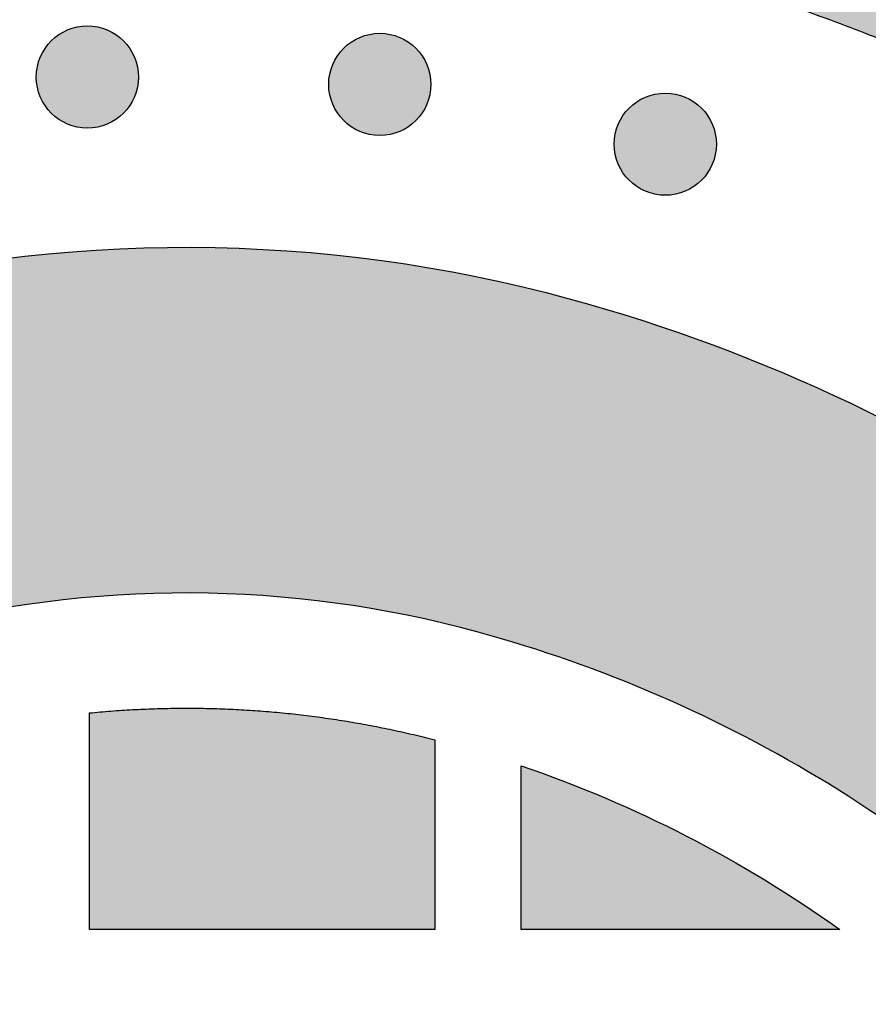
# Model space of a CAD drawing. Header units: millimetres. Extents: x -3873 to -97, y 912 to 4165.
# Tile 224 of 656: x -2910 to -2880, y 1201 to 1235. Entities that reach past the tile are written whole.
import ezdxf

# ---------------------------------------------------------------- set-up
doc = ezdxf.new("R2010")
doc.units = ezdxf.units.MM
doc.layers.add('pattern', color=7, linetype='Continuous', true_color=0x000000)

msp = doc.modelspace()

# ---------------------------------------------------------------- hatches: boundary and pattern name
at = {"layer": 'pattern'}
for points in [[(-2969.307, 1195.651), (-2968.261, 1197.577), (-2967.166, 1199.482), (-2966.024, 1201.363), (-2964.835, 1203.219), (-2963.601, 1205.048), (-2962.322, 1206.849), (-2960.999, 1208.619), (-2959.634, 1210.357), (-2958.227, 1212.062), (-2956.78, 1213.732), (-2955.294, 1215.366), (-2953.771, 1216.962), (-2952.212, 1218.52), (-2950.618, 1220.037), (-2948.99, 1221.514), (-2947.332, 1222.948), (-2945.832, 1224.179), (-2944.296, 1225.371), (-2942.723, 1226.524), (-2941.116, 1227.634), (-2939.477, 1228.702), (-2937.807, 1229.725), (-2936.108, 1230.702), (-2934.381, 1231.633), (-2932.63, 1232.515), (-2930.856, 1233.348), (-2929.061, 1234.131), (-2927.247, 1234.863), (-2925.416, 1235.544), (-2923.57, 1236.173), (-2921.713, 1236.75), (-2919.845, 1237.274), (-2917.869, 1237.765), (-2915.871, 1238.193), (-2913.853, 1238.556), (-2911.819, 1238.854), (-2909.771, 1239.085), (-2907.714, 1239.248), (-2905.65, 1239.343), (-2903.583, 1239.37), (-2901.517, 1239.329), (-2899.454, 1239.219), (-2897.398, 1239.041), (-2895.352, 1238.796), (-2893.32, 1238.484), (-2891.305, 1238.107), (-2889.31, 1237.665), (-2887.337, 1237.16), (-2885.991, 1236.778), (-2884.649, 1236.368), (-2883.311, 1235.93), (-2881.979, 1235.464), (-2880.653, 1234.971), (-2879.334, 1234.45), (-2878.023, 1233.902), (-2876.722, 1233.327), (-2875.429, 1232.725), (-2874.148, 1232.096), (-2872.878, 1231.44), (-2871.62, 1230.758), (-2870.375, 1230.051), (-2869.144, 1229.318), (-2867.927, 1228.56), (-2866.726, 1227.778), (-2865.54, 1226.971), (-2864.372, 1226.141), (-2863.221, 1225.287), (-2862.088, 1224.411), (-2860.974, 1223.514), (-2859.879, 1222.594), (-2858.805, 1221.655), (-2857.751, 1220.695), (-2856.718, 1219.715), (-2855.707, 1218.717), (-2854.718, 1217.702), (-2853.751, 1216.668), (-2852.808, 1215.619), (-2851.888, 1214.553), (-2850.992, 1213.473), (-2850.12, 1212.378), (-2850.208, 1213.812), (-2850.332, 1215.247), (-2850.491, 1216.681), (-2850.685, 1218.112), (-2850.915, 1219.54), (-2851.18, 1220.963), (-2851.48, 1222.38), (-2851.816, 1223.79), (-2852.186, 1225.191), (-2852.59, 1226.582), (-2853.028, 1227.962), (-2853.5, 1229.329), (-2854.004, 1230.683), (-2854.541, 1232.022), (-2855.109, 1233.344), (-2855.709, 1234.65), (-2857.302, 1235.837), (-2858.927, 1236.988), (-2860.582, 1238.101), (-2862.266, 1239.176), (-2863.977, 1240.211), (-2865.714, 1241.205), (-2867.476, 1242.158), (-2869.26, 1243.068), (-2871.066, 1243.934), (-2872.892, 1244.757), (-2874.736, 1245.535), (-2876.597, 1246.267), (-2878.473, 1246.954), (-2880.362, 1247.595), (-2882.262, 1248.188), (-2884.172, 1248.735), (-2886.524, 1249.337), (-2888.902, 1249.864), (-2891.305, 1250.314), (-2893.728, 1250.686), (-2896.167, 1250.978), (-2898.618, 1251.19), (-2901.078, 1251.321), (-2903.541, 1251.37), (-2906.006, 1251.338), (-2908.466, 1251.224), (-2910.919, 1251.03), (-2913.36, 1250.754), (-2915.785, 1250.4), (-2918.191, 1249.967), (-2920.573, 1249.456), (-2922.929, 1248.871), (-2925.113, 1248.258), (-2927.285, 1247.584), (-2929.443, 1246.848), (-2931.584, 1246.052), (-2933.706, 1245.195), (-2935.805, 1244.28), (-2937.88, 1243.306), (-2939.928, 1242.274), (-2941.946, 1241.186), (-2943.933, 1240.043), (-2945.886, 1238.847), (-2947.803, 1237.598), (-2949.682, 1236.3), (-2951.521, 1234.952), (-2953.318, 1233.557), (-2955.072, 1232.118), (-2956.503, 1230.888), (-2957.912, 1229.631), (-2959.301, 1228.347), (-2960.666, 1227.036), (-2962.008, 1225.701), (-2963.327, 1224.34), (-2964.621, 1222.955), (-2965.889, 1221.546), (-2967.132, 1220.115), (-2968.348, 1218.661), (-2969.537, 1217.186), (-2970.698, 1215.69), (-2971.831, 1214.174), (-2972.935, 1212.639), (-2974.011, 1211.086), (-2975.056, 1209.515)], [(-2908.496, 1232.028), (-2908.468, 1232.001), (-2908.439, 1231.974), (-2908.409, 1231.947), (-2908.378, 1231.921), (-2908.347, 1231.895), (-2908.314, 1231.87), (-2908.281, 1231.845), (-2908.247, 1231.821), (-2908.212, 1231.798), (-2908.176, 1231.775), (-2908.14, 1231.753), (-2908.102, 1231.732), (-2908.064, 1231.711), (-2908.026, 1231.692), (-2907.986, 1231.673), (-2907.946, 1231.655), (-2907.905, 1231.638), (-2907.864, 1231.622), (-2907.822, 1231.607), (-2907.779, 1231.592), (-2907.736, 1231.579), (-2907.693, 1231.567), (-2907.649, 1231.556), (-2907.605, 1231.547), (-2907.56, 1231.538), (-2907.515, 1231.53), (-2907.47, 1231.524), (-2907.425, 1231.518), (-2907.379, 1231.514), (-2907.333, 1231.511), (-2907.287, 1231.509), (-2907.241, 1231.509), (-2907.195, 1231.509), (-2907.149, 1231.511), (-2907.104, 1231.514), (-2907.058, 1231.518), (-2907.013, 1231.524), (-2906.967, 1231.53), (-2906.922, 1231.538), (-2906.878, 1231.547), (-2906.833, 1231.556), (-2906.789, 1231.567), (-2906.746, 1231.579), (-2906.703, 1231.593), (-2906.661, 1231.607), (-2906.619, 1231.622), (-2906.577, 1231.638), (-2906.537, 1231.655), (-2906.496, 1231.673), (-2906.457, 1231.692), (-2906.418, 1231.711), (-2906.38, 1231.732), (-2906.343, 1231.753), (-2906.307, 1231.775), (-2906.271, 1231.798), (-2906.236, 1231.821), (-2906.202, 1231.845), (-2906.169, 1231.87), (-2906.136, 1231.895), (-2906.104, 1231.921), (-2906.074, 1231.947), (-2906.044, 1231.974), (-2906.015, 1232.001), (-2905.987, 1232.029), (-2905.959, 1232.057), (-2905.932, 1232.086), (-2905.905, 1232.116), (-2905.879, 1232.147), (-2905.853, 1232.178), (-2905.828, 1232.211), (-2905.803, 1232.244), (-2905.779, 1232.278), (-2905.756, 1232.313), (-2905.733, 1232.349), (-2905.711, 1232.385), (-2905.69, 1232.422), (-2905.669, 1232.46), (-2905.65, 1232.499), (-2905.631, 1232.539), (-2905.613, 1232.579), (-2905.596, 1232.619), (-2905.58, 1232.661), (-2905.565, 1232.703), (-2905.551, 1232.745), (-2905.538, 1232.788), (-2905.526, 1232.832), (-2905.515, 1232.875), (-2905.505, 1232.92), (-2905.496, 1232.964), (-2905.488, 1233.009), (-2905.482, 1233.055), (-2905.477, 1233.1), (-2905.472, 1233.146), (-2905.469, 1233.192), (-2905.468, 1233.237), (-2905.467, 1233.283), (-2905.468, 1233.329), (-2905.469, 1233.375), (-2905.472, 1233.421), (-2905.477, 1233.467), (-2905.482, 1233.512), (-2905.488, 1233.557), (-2905.496, 1233.602), (-2905.505, 1233.647), (-2905.515, 1233.691), (-2905.526, 1233.735), (-2905.538, 1233.779), (-2905.551, 1233.822), (-2905.565, 1233.864), (-2905.58, 1233.906), (-2905.596, 1233.947), (-2905.613, 1233.988), (-2905.631, 1234.028), (-2905.65, 1234.068), (-2905.67, 1234.106), (-2905.69, 1234.144), (-2905.711, 1234.182), (-2905.733, 1234.218), (-2905.756, 1234.254), (-2905.78, 1234.289), (-2905.804, 1234.323), (-2905.828, 1234.356), (-2905.853, 1234.389), (-2905.879, 1234.42), (-2905.905, 1234.451), (-2905.932, 1234.481), (-2905.959, 1234.51), (-2905.987, 1234.538), (-2906.015, 1234.565), (-2906.044, 1234.593), (-2906.074, 1234.619), (-2906.105, 1234.646), (-2906.136, 1234.671), (-2906.169, 1234.697), (-2906.202, 1234.721), (-2906.236, 1234.745), (-2906.271, 1234.769), (-2906.307, 1234.791), (-2906.343, 1234.813), (-2906.381, 1234.835), (-2906.419, 1234.855), (-2906.457, 1234.875), (-2906.497, 1234.894), (-2906.537, 1234.912), (-2906.578, 1234.929), (-2906.619, 1234.945), (-2906.661, 1234.96), (-2906.703, 1234.974), (-2906.746, 1234.987), (-2906.79, 1234.999), (-2906.834, 1235.01), (-2906.878, 1235.02), (-2906.923, 1235.029), (-2906.968, 1235.036), (-2907.013, 1235.043), (-2907.058, 1235.048), (-2907.104, 1235.052), (-2907.15, 1235.055), (-2907.196, 1235.057), (-2907.242, 1235.058), (-2907.287, 1235.057), (-2907.333, 1235.055), (-2907.379, 1235.052), (-2907.425, 1235.048), (-2907.47, 1235.043), (-2907.515, 1235.036), (-2907.56, 1235.029), (-2907.605, 1235.02), (-2907.649, 1235.01), (-2907.693, 1234.999), (-2907.737, 1234.987), (-2907.78, 1234.974), (-2907.822, 1234.96), (-2907.864, 1234.945), (-2907.906, 1234.929), (-2907.946, 1234.911), (-2907.986, 1234.894), (-2908.026, 1234.875), (-2908.064, 1234.855), (-2908.102, 1234.835), (-2908.14, 1234.813), (-2908.176, 1234.791), (-2908.212, 1234.769), (-2908.247, 1234.745), (-2908.281, 1234.721), (-2908.314, 1234.696), (-2908.347, 1234.671), (-2908.378, 1234.645), (-2908.409, 1234.619), (-2908.439, 1234.592), (-2908.468, 1234.565), (-2908.496, 1234.538), (-2908.524, 1234.51), (-2908.551, 1234.481), (-2908.578, 1234.451), (-2908.604, 1234.42), (-2908.63, 1234.388), (-2908.655, 1234.356), (-2908.679, 1234.323), (-2908.703, 1234.288), (-2908.727, 1234.254), (-2908.75, 1234.218), (-2908.772, 1234.181), (-2908.793, 1234.144), (-2908.813, 1234.106), (-2908.833, 1234.067), (-2908.852, 1234.028), (-2908.87, 1233.988), (-2908.887, 1233.947), (-2908.903, 1233.906), (-2908.918, 1233.864), (-2908.932, 1233.821), (-2908.945, 1233.778), (-2908.957, 1233.735), (-2908.968, 1233.691), (-2908.978, 1233.647), (-2908.987, 1233.602), (-2908.994, 1233.557), (-2909.001, 1233.512), (-2909.006, 1233.466), (-2909.01, 1233.421), (-2909.013, 1233.375), (-2909.015, 1233.329), (-2909.016, 1233.283), (-2909.015, 1233.237), (-2909.013, 1233.191), (-2909.01, 1233.145), (-2909.006, 1233.1), (-2909.001, 1233.054), (-2908.994, 1233.009), (-2908.987, 1232.964), (-2908.978, 1232.919), (-2908.968, 1232.875), (-2908.957, 1232.831), (-2908.945, 1232.788), (-2908.932, 1232.745), (-2908.918, 1232.702), (-2908.903, 1232.66), (-2908.887, 1232.619), (-2908.87, 1232.578), (-2908.852, 1232.538), (-2908.833, 1232.499), (-2908.813, 1232.46), (-2908.793, 1232.422), (-2908.771, 1232.385), (-2908.749, 1232.348), (-2908.727, 1232.313), (-2908.703, 1232.278), (-2908.679, 1232.244), (-2908.655, 1232.21), (-2908.629, 1232.178), (-2908.604, 1232.146), (-2908.577, 1232.116), (-2908.551, 1232.086), (-2908.523, 1232.057)], [(-2898.34, 1231.771), (-2898.312, 1231.743), (-2898.283, 1231.716), (-2898.253, 1231.689), (-2898.222, 1231.663), (-2898.19, 1231.637), (-2898.158, 1231.612), (-2898.125, 1231.588), (-2898.09, 1231.564), (-2898.056, 1231.54), (-2898.02, 1231.517), (-2897.983, 1231.495), (-2897.946, 1231.474), (-2897.908, 1231.454), (-2897.869, 1231.434), (-2897.83, 1231.415), (-2897.79, 1231.397), (-2897.749, 1231.38), (-2897.708, 1231.364), (-2897.666, 1231.349), (-2897.623, 1231.335), (-2897.58, 1231.322), (-2897.537, 1231.31), (-2897.493, 1231.299), (-2897.449, 1231.289), (-2897.404, 1231.28), (-2897.359, 1231.273), (-2897.314, 1231.266), (-2897.268, 1231.261), (-2897.223, 1231.257), (-2897.177, 1231.254), (-2897.131, 1231.252), (-2897.085, 1231.251), (-2897.039, 1231.252), (-2896.993, 1231.254), (-2896.947, 1231.257), (-2896.902, 1231.261), (-2896.856, 1231.266), (-2896.811, 1231.273), (-2896.766, 1231.28), (-2896.722, 1231.289), (-2896.677, 1231.299), (-2896.633, 1231.31), (-2896.59, 1231.322), (-2896.547, 1231.335), (-2896.504, 1231.349), (-2896.462, 1231.364), (-2896.421, 1231.38), (-2896.38, 1231.397), (-2896.34, 1231.415), (-2896.301, 1231.434), (-2896.262, 1231.454), (-2896.224, 1231.474), (-2896.187, 1231.496), (-2896.15, 1231.518), (-2896.115, 1231.54), (-2896.08, 1231.564), (-2896.046, 1231.588), (-2896.012, 1231.612), (-2895.98, 1231.638), (-2895.948, 1231.663), (-2895.918, 1231.69), (-2895.888, 1231.716), (-2895.859, 1231.744), (-2895.831, 1231.771), (-2895.803, 1231.799), (-2895.776, 1231.828), (-2895.749, 1231.858), (-2895.723, 1231.889), (-2895.697, 1231.921), (-2895.672, 1231.953), (-2895.647, 1231.986), (-2895.623, 1232.02), (-2895.6, 1232.055), (-2895.577, 1232.091), (-2895.555, 1232.127), (-2895.534, 1232.165), (-2895.513, 1232.203), (-2895.494, 1232.242), (-2895.475, 1232.281), (-2895.457, 1232.321), (-2895.44, 1232.362), (-2895.424, 1232.403), (-2895.409, 1232.445), (-2895.394, 1232.488), (-2895.381, 1232.531), (-2895.369, 1232.574), (-2895.358, 1232.618), (-2895.349, 1232.662), (-2895.34, 1232.707), (-2895.332, 1232.752), (-2895.326, 1232.797), (-2895.32, 1232.843), (-2895.316, 1232.888), (-2895.313, 1232.934), (-2895.312, 1232.98), (-2895.311, 1233.026), (-2895.312, 1233.072), (-2895.313, 1233.118), (-2895.316, 1233.163), (-2895.32, 1233.209), (-2895.326, 1233.254), (-2895.332, 1233.3), (-2895.34, 1233.345), (-2895.349, 1233.389), (-2895.358, 1233.434), (-2895.369, 1233.478), (-2895.381, 1233.521), (-2895.395, 1233.564), (-2895.409, 1233.606), (-2895.424, 1233.648), (-2895.44, 1233.69), (-2895.457, 1233.73), (-2895.475, 1233.771), (-2895.494, 1233.81), (-2895.513, 1233.849), (-2895.534, 1233.887), (-2895.555, 1233.924), (-2895.577, 1233.96), (-2895.6, 1233.996), (-2895.623, 1234.031), (-2895.647, 1234.065), (-2895.672, 1234.098), (-2895.697, 1234.131), (-2895.723, 1234.163), (-2895.749, 1234.193), (-2895.776, 1234.223), (-2895.803, 1234.252), (-2895.831, 1234.28), (-2895.859, 1234.308), (-2895.888, 1234.335), (-2895.918, 1234.362), (-2895.949, 1234.388), (-2895.98, 1234.414), (-2896.013, 1234.439), (-2896.046, 1234.464), (-2896.08, 1234.488), (-2896.115, 1234.511), (-2896.151, 1234.534), (-2896.187, 1234.556), (-2896.224, 1234.577), (-2896.262, 1234.598), (-2896.301, 1234.617), (-2896.341, 1234.636), (-2896.381, 1234.654), (-2896.421, 1234.671), (-2896.463, 1234.687), (-2896.505, 1234.702), (-2896.547, 1234.716), (-2896.59, 1234.729), (-2896.634, 1234.741), (-2896.677, 1234.752), (-2896.722, 1234.762), (-2896.766, 1234.771), (-2896.811, 1234.779), (-2896.857, 1234.785), (-2896.902, 1234.79), (-2896.948, 1234.795), (-2896.994, 1234.798), (-2897.039, 1234.799), (-2897.085, 1234.8), (-2897.131, 1234.799), (-2897.177, 1234.798), (-2897.223, 1234.795), (-2897.269, 1234.79), (-2897.314, 1234.785), (-2897.359, 1234.779), (-2897.404, 1234.771), (-2897.449, 1234.762), (-2897.493, 1234.752), (-2897.537, 1234.741), (-2897.581, 1234.729), (-2897.624, 1234.716), (-2897.666, 1234.702), (-2897.708, 1234.687), (-2897.749, 1234.671), (-2897.79, 1234.654), (-2897.83, 1234.636), (-2897.87, 1234.617), (-2897.908, 1234.597), (-2897.946, 1234.577), (-2897.984, 1234.556), (-2898.02, 1234.534), (-2898.056, 1234.511), (-2898.091, 1234.487), (-2898.125, 1234.463), (-2898.158, 1234.439), (-2898.191, 1234.414), (-2898.222, 1234.388), (-2898.253, 1234.362), (-2898.283, 1234.335), (-2898.312, 1234.308), (-2898.34, 1234.28), (-2898.367, 1234.252), (-2898.395, 1234.223), (-2898.421, 1234.193), (-2898.448, 1234.162), (-2898.473, 1234.131), (-2898.499, 1234.098), (-2898.523, 1234.065), (-2898.547, 1234.031), (-2898.571, 1233.996), (-2898.593, 1233.96), (-2898.615, 1233.924), (-2898.637, 1233.886), (-2898.657, 1233.848), (-2898.677, 1233.81), (-2898.696, 1233.77), (-2898.714, 1233.73), (-2898.731, 1233.689), (-2898.747, 1233.648), (-2898.762, 1233.606), (-2898.776, 1233.564), (-2898.789, 1233.521), (-2898.801, 1233.477), (-2898.812, 1233.433), (-2898.822, 1233.389), (-2898.831, 1233.344), (-2898.838, 1233.299), (-2898.845, 1233.254), (-2898.85, 1233.209), (-2898.854, 1233.163), (-2898.857, 1233.117), (-2898.859, 1233.071), (-2898.86, 1233.025), (-2898.859, 1232.98), (-2898.857, 1232.934), (-2898.854, 1232.888), (-2898.85, 1232.842), (-2898.845, 1232.797), (-2898.838, 1232.752), (-2898.831, 1232.707), (-2898.822, 1232.662), (-2898.812, 1232.618), (-2898.801, 1232.574), (-2898.789, 1232.53), (-2898.776, 1232.487), (-2898.762, 1232.445), (-2898.747, 1232.403), (-2898.731, 1232.361), (-2898.714, 1232.321), (-2898.696, 1232.281), (-2898.677, 1232.241), (-2898.657, 1232.203), (-2898.637, 1232.165), (-2898.615, 1232.127), (-2898.593, 1232.091), (-2898.571, 1232.055), (-2898.547, 1232.02), (-2898.523, 1231.986), (-2898.498, 1231.953), (-2898.473, 1231.92), (-2898.447, 1231.889), (-2898.421, 1231.858), (-2898.394, 1231.828), (-2898.367, 1231.799)], [(-2888.424, 1229.697), (-2888.396, 1229.67), (-2888.367, 1229.643), (-2888.337, 1229.616), (-2888.307, 1229.59), (-2888.275, 1229.564), (-2888.243, 1229.539), (-2888.209, 1229.514), (-2888.175, 1229.49), (-2888.14, 1229.467), (-2888.105, 1229.444), (-2888.068, 1229.422), (-2888.031, 1229.401), (-2887.993, 1229.38), (-2887.954, 1229.36), (-2887.915, 1229.342), (-2887.875, 1229.324), (-2887.834, 1229.307), (-2887.792, 1229.29), (-2887.751, 1229.275), (-2887.708, 1229.261), (-2887.665, 1229.248), (-2887.622, 1229.236), (-2887.578, 1229.225), (-2887.533, 1229.215), (-2887.489, 1229.207), (-2887.444, 1229.199), (-2887.399, 1229.192), (-2887.353, 1229.187), (-2887.307, 1229.183), (-2887.262, 1229.18), (-2887.216, 1229.178), (-2887.17, 1229.178), (-2887.124, 1229.178), (-2887.078, 1229.18), (-2887.032, 1229.183), (-2886.987, 1229.187), (-2886.941, 1229.193), (-2886.896, 1229.199), (-2886.851, 1229.207), (-2886.806, 1229.215), (-2886.762, 1229.225), (-2886.718, 1229.236), (-2886.675, 1229.248), (-2886.632, 1229.261), (-2886.589, 1229.275), (-2886.547, 1229.291), (-2886.506, 1229.307), (-2886.465, 1229.324), (-2886.425, 1229.342), (-2886.386, 1229.36), (-2886.347, 1229.38), (-2886.309, 1229.401), (-2886.272, 1229.422), (-2886.235, 1229.444), (-2886.199, 1229.467), (-2886.164, 1229.49), (-2886.13, 1229.514), (-2886.097, 1229.539), (-2886.065, 1229.564), (-2886.033, 1229.59), (-2886.002, 1229.616), (-2885.972, 1229.643), (-2885.943, 1229.67), (-2885.915, 1229.697), (-2885.888, 1229.726), (-2885.861, 1229.755), (-2885.834, 1229.785), (-2885.808, 1229.815), (-2885.782, 1229.847), (-2885.757, 1229.879), (-2885.732, 1229.913), (-2885.708, 1229.947), (-2885.684, 1229.982), (-2885.662, 1230.017), (-2885.64, 1230.054), (-2885.618, 1230.091), (-2885.598, 1230.129), (-2885.578, 1230.168), (-2885.559, 1230.207), (-2885.542, 1230.247), (-2885.525, 1230.288), (-2885.508, 1230.33), (-2885.493, 1230.371), (-2885.479, 1230.414), (-2885.466, 1230.457), (-2885.454, 1230.5), (-2885.443, 1230.544), (-2885.433, 1230.589), (-2885.425, 1230.633), (-2885.417, 1230.678), (-2885.41, 1230.723), (-2885.405, 1230.769), (-2885.401, 1230.815), (-2885.398, 1230.86), (-2885.396, 1230.906), (-2885.396, 1230.952), (-2885.396, 1230.998), (-2885.398, 1231.044), (-2885.401, 1231.09), (-2885.405, 1231.135), (-2885.41, 1231.181), (-2885.417, 1231.226), (-2885.425, 1231.271), (-2885.433, 1231.316), (-2885.443, 1231.36), (-2885.454, 1231.404), (-2885.466, 1231.447), (-2885.479, 1231.49), (-2885.493, 1231.533), (-2885.509, 1231.575), (-2885.525, 1231.616), (-2885.542, 1231.657), (-2885.56, 1231.697), (-2885.578, 1231.736), (-2885.598, 1231.775), (-2885.619, 1231.813), (-2885.64, 1231.85), (-2885.662, 1231.887), (-2885.685, 1231.923), (-2885.708, 1231.957), (-2885.732, 1231.992), (-2885.757, 1232.025), (-2885.782, 1232.057), (-2885.808, 1232.089), (-2885.834, 1232.12), (-2885.861, 1232.15), (-2885.888, 1232.179), (-2885.915, 1232.207), (-2885.944, 1232.234), (-2885.973, 1232.261), (-2886.003, 1232.288), (-2886.033, 1232.314), (-2886.065, 1232.34), (-2886.097, 1232.365), (-2886.131, 1232.39), (-2886.165, 1232.414), (-2886.2, 1232.437), (-2886.235, 1232.46), (-2886.272, 1232.482), (-2886.309, 1232.503), (-2886.347, 1232.524), (-2886.386, 1232.544), (-2886.425, 1232.562), (-2886.465, 1232.58), (-2886.506, 1232.597), (-2886.547, 1232.614), (-2886.589, 1232.629), (-2886.632, 1232.643), (-2886.675, 1232.656), (-2886.718, 1232.668), (-2886.762, 1232.679), (-2886.807, 1232.689), (-2886.851, 1232.697), (-2886.896, 1232.705), (-2886.941, 1232.712), (-2886.987, 1232.717), (-2887.033, 1232.721), (-2887.078, 1232.724), (-2887.124, 1232.726), (-2887.17, 1232.726), (-2887.216, 1232.726), (-2887.262, 1232.724), (-2887.308, 1232.721), (-2887.353, 1232.717), (-2887.399, 1232.711), (-2887.444, 1232.705), (-2887.489, 1232.697), (-2887.534, 1232.689), (-2887.578, 1232.679), (-2887.622, 1232.668), (-2887.665, 1232.656), (-2887.708, 1232.643), (-2887.751, 1232.629), (-2887.793, 1232.613), (-2887.834, 1232.597), (-2887.875, 1232.58), (-2887.915, 1232.562), (-2887.954, 1232.544), (-2887.993, 1232.524), (-2888.031, 1232.503), (-2888.068, 1232.482), (-2888.105, 1232.46), (-2888.141, 1232.437), (-2888.175, 1232.414), (-2888.21, 1232.39), (-2888.243, 1232.365), (-2888.275, 1232.34), (-2888.307, 1232.314), (-2888.338, 1232.288), (-2888.368, 1232.261), (-2888.397, 1232.234), (-2888.425, 1232.207), (-2888.452, 1232.178), (-2888.479, 1232.149), (-2888.506, 1232.119), (-2888.532, 1232.089), (-2888.558, 1232.057), (-2888.583, 1232.025), (-2888.608, 1231.991), (-2888.632, 1231.957), (-2888.655, 1231.922), (-2888.678, 1231.887), (-2888.7, 1231.85), (-2888.721, 1231.813), (-2888.742, 1231.775), (-2888.762, 1231.736), (-2888.78, 1231.697), (-2888.798, 1231.657), (-2888.815, 1231.616), (-2888.831, 1231.574), (-2888.847, 1231.533), (-2888.861, 1231.49), (-2888.874, 1231.447), (-2888.886, 1231.404), (-2888.897, 1231.36), (-2888.907, 1231.315), (-2888.915, 1231.271), (-2888.923, 1231.226), (-2888.929, 1231.181), (-2888.935, 1231.135), (-2888.939, 1231.089), (-2888.942, 1231.044), (-2888.944, 1230.998), (-2888.944, 1230.952), (-2888.944, 1230.906), (-2888.942, 1230.86), (-2888.939, 1230.814), (-2888.935, 1230.769), (-2888.929, 1230.723), (-2888.923, 1230.678), (-2888.915, 1230.633), (-2888.907, 1230.588), (-2888.897, 1230.544), (-2888.886, 1230.5), (-2888.874, 1230.457), (-2888.861, 1230.414), (-2888.846, 1230.371), (-2888.831, 1230.329), (-2888.815, 1230.288), (-2888.798, 1230.247), (-2888.78, 1230.207), (-2888.761, 1230.168), (-2888.742, 1230.129), (-2888.721, 1230.091), (-2888.7, 1230.054), (-2888.678, 1230.017), (-2888.655, 1229.981), (-2888.632, 1229.946), (-2888.608, 1229.912), (-2888.583, 1229.879), (-2888.558, 1229.847), (-2888.532, 1229.815), (-2888.506, 1229.784), (-2888.479, 1229.754), (-2888.452, 1229.725)], [(-2857.33, 1201.912), (-2871.281, 1200.274), (-2871.839, 1200.877), (-2872.408, 1201.473), (-2872.989, 1202.059), (-2873.582, 1202.636), (-2874.185, 1203.204), (-2874.8, 1203.762), (-2875.426, 1204.31), (-2876.061, 1204.847), (-2876.708, 1205.374), (-2877.364, 1205.89), (-2878.03, 1206.394), (-2878.705, 1206.887), (-2879.39, 1207.369), (-2880.083, 1207.838), (-2880.784, 1208.295), (-2881.494, 1208.739), (-2882.212, 1209.171), (-2882.937, 1209.589), (-2883.669, 1209.995), (-2884.408, 1210.387), (-2885.154, 1210.766), (-2885.905, 1211.131), (-2886.662, 1211.482), (-2887.424, 1211.82), (-2888.192, 1212.143), (-2888.963, 1212.453), (-2889.739, 1212.748), (-2890.519, 1213.029), (-2891.302, 1213.296), (-2892.088, 1213.548), (-2892.876, 1213.786), (-2893.667, 1214.01), (-2894.881, 1214.321), (-2896.109, 1214.593), (-2897.35, 1214.825), (-2898.601, 1215.017), (-2899.86, 1215.168), (-2901.125, 1215.277), (-2902.395, 1215.345), (-2903.667, 1215.37), (-2904.94, 1215.354), (-2906.21, 1215.295), (-2907.476, 1215.195), (-2908.737, 1215.052), (-2909.989, 1214.869), (-2911.231, 1214.646), (-2912.461, 1214.382), (-2913.677, 1214.08), (-2914.912, 1213.733), (-2916.14, 1213.352), (-2917.361, 1212.936), (-2918.571, 1212.486), (-2919.771, 1212.002), (-2920.958, 1211.484), (-2922.131, 1210.933), (-2923.289, 1210.35), (-2924.43, 1209.735), (-2925.554, 1209.089), (-2926.658, 1208.412), (-2927.742, 1207.706), (-2928.804, 1206.972), (-2929.844, 1206.21), (-2930.86, 1205.421), (-2931.852, 1204.607), (-2933.277, 1203.37), (-2934.671, 1202.09), (-2936.031, 1200.769), (-2937.357, 1199.408), (-2938.646, 1198.007), (-2939.897, 1196.57), (-2941.108, 1195.096), (-2942.277, 1193.589), (-2943.404, 1192.049), (-2944.486, 1190.479), (-2945.523, 1188.88), (-2946.514, 1187.255), (-2947.457, 1185.605), (-2948.352, 1183.932), (-2949.198, 1182.24), (-2949.994, 1180.529), (-2956.768, 1165.41), (-2963.089, 1180.654), (-2960.943, 1185.44), (-2960.006, 1187.454), (-2959.011, 1189.446), (-2957.958, 1191.414), (-2956.848, 1193.355), (-2955.682, 1195.268), (-2954.461, 1197.15), (-2953.187, 1198.998), (-2951.862, 1200.81), (-2950.485, 1202.584), (-2949.06, 1204.318), (-2947.588, 1206.01), (-2946.071, 1207.658), (-2944.511, 1209.261), (-2942.909, 1210.816), (-2941.269, 1212.322), (-2939.592, 1213.778), (-2938.346, 1214.8), (-2937.07, 1215.79), (-2935.764, 1216.748), (-2934.429, 1217.67), (-2933.067, 1218.557), (-2931.68, 1219.407), (-2930.269, 1220.219), (-2928.835, 1220.991), (-2927.381, 1221.724), (-2925.907, 1222.416), (-2924.416, 1223.066), (-2922.909, 1223.675), (-2921.388, 1224.24), (-2919.855, 1224.763), (-2918.312, 1225.242), (-2916.761, 1225.677), (-2915.165, 1226.074), (-2913.551, 1226.419), (-2911.921, 1226.713), (-2910.278, 1226.953), (-2908.624, 1227.14), (-2906.962, 1227.272), (-2905.295, 1227.349), (-2903.625, 1227.37), (-2901.956, 1227.337), (-2900.29, 1227.248), (-2898.629, 1227.105), (-2896.976, 1226.907), (-2895.335, 1226.655), (-2893.707, 1226.35), (-2892.095, 1225.993), (-2890.502, 1225.585), (-2889.275, 1225.235), (-2888.052, 1224.858), (-2886.832, 1224.452), (-2885.619, 1224.019), (-2884.411, 1223.557), (-2883.21, 1223.068), (-2882.018, 1222.552), (-2880.835, 1222.008), (-2879.662, 1221.436), (-2878.499, 1220.838), (-2877.349, 1220.214), (-2876.211, 1219.563), (-2875.087, 1218.886), (-2873.978, 1218.184), (-2872.884, 1217.457), (-2871.806, 1216.706), (-2870.745, 1215.931), (-2869.701, 1215.133), (-2868.677, 1214.312), (-2867.672, 1213.469), (-2866.686, 1212.604), (-2865.721, 1211.719), (-2864.778, 1210.815), (-2863.856, 1209.891), (-2862.957, 1208.949), (-2862.081, 1207.989), (-2861.228, 1207.013), (-2860.399, 1206.021), (-2859.595, 1205.014), (-2858.815, 1203.993), (-2858.06, 1202.959)], [(-2895.173, 1210.272), (-2895.173, 1203.687), (-2907.172, 1203.686), (-2907.173, 1211.205), (-2906.423, 1211.271), (-2905.67, 1211.32), (-2904.916, 1211.353), (-2904.16, 1211.369), (-2903.403, 1211.368), (-2902.645, 1211.351), (-2901.888, 1211.317), (-2901.132, 1211.267), (-2900.377, 1211.2), (-2899.624, 1211.116), (-2898.873, 1211.016), (-2898.125, 1210.899), (-2897.38, 1210.766), (-2896.64, 1210.617), (-2895.904, 1210.452)], [(-2881.111, 1203.691), (-2892.172, 1203.687), (-2892.173, 1209.369), (-2891.439, 1209.111), (-2890.71, 1208.839), (-2889.984, 1208.555), (-2889.264, 1208.256), (-2888.548, 1207.945), (-2887.838, 1207.62), (-2887.134, 1207.282), (-2886.436, 1206.932), (-2885.744, 1206.569), (-2885.059, 1206.193), (-2884.381, 1205.806), (-2883.711, 1205.406), (-2883.049, 1204.994), (-2882.394, 1204.571), (-2881.748, 1204.136)]]:
    msp.add_hatch(color=256, dxfattribs=at).paths.add_polyline_path(points, flags=0)

# ---------------------------------------------------------------- linework, layer by layer
for p, q in [((-2907.172, 1203.686), (-2907.173, 1211.205)), ((-2895.173, 1203.687), (-2907.172, 1203.686))]:
    msp.add_line(p, q, dxfattribs=at)
msp.add_lwpolyline([(-2881.111, 1203.691), (-2892.172, 1203.687), (-2892.173, 1209.369)], dxfattribs=at)
for centre in [(-2907.241, 1233.283), (-2897.085, 1233.026), (-2887.17, 1230.952)]:
    msp.add_circle(centre, 1.774, dxfattribs=at)
at = {"layer": 'pattern', "extrusion": (0, 0, -1)}
for centre, radius, start, end in [((2903.802, 1176.945), 50.426, 75.1085, 105.2926), ((2906.051, 1168.72), 58.953, 105.29256, 145.73419), ((2906.051, 1168.72), 42.953, 108.8503, 125.4948)]:
    msp.add_arc(centre, radius, start, end, dxfattribs=at)
at = {"layer": 'pattern'}
for centre, radius, start, end in [((-2903.802, 1176.945), 38.426, 74.7074, 104.8915), ((-2906.051, 1168.72), 46.953, 42.2244, 74.7074)]:
    msp.add_arc(centre, radius, start, end, dxfattribs=at)
for points, weights, knots in [([(-2855.709, 1234.65), (-2868.567, 1244.468), (-2884.172, 1248.735), (-2903.532, 1254.029), (-2922.929, 1248.871), (-2940.878, 1244.098), (-2955.072, 1232.118), (-2966.723, 1222.284), (-2975.056, 1209.515)], [1, 0.981507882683, 1, 0.965508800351, 1, 0.975776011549, 1, 0.989391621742, 1], [132.735037, 132.735037, 132.735037, 164.690282, 164.690282, 203.898715, 203.898715, 240.441296, 240.441296, 270.718866, 270.718866, 270.718866]), ([(-2969.307, 1195.651), (-2960.972, 1211.435), (-2947.332, 1222.948), (-2935.194, 1233.192), (-2919.845, 1237.274), (-2903.576, 1241.6), (-2887.337, 1237.16), (-2864.615, 1230.947), (-2850.12, 1212.378)], [1, 0.98163196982, 1, 0.975776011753, 1, 0.965508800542, 1, 0.949062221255, 1], [-35.25962, -35.25962, -35.25962, 0, 0, 31.249243, 31.249243, 64.135935, 64.135935, 109.623951, 109.623951, 109.623951])]:
    msp.add_rational_spline(points, weights, degree=2, knots=knots, dxfattribs=at)
msp.add_rational_spline([(-2907.173, 1211.205), (-2901.09, 1211.804), (-2895.173, 1210.272)], [1, 0.984601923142, 1], degree=2, dxfattribs=at)
msp.add_open_spline([(-2895.173, 1210.272), (-2895.176, 1207.01), (-2895.173, 1203.687)], degree=2, dxfattribs=at)

doc.saveas('drawing.dxf')
